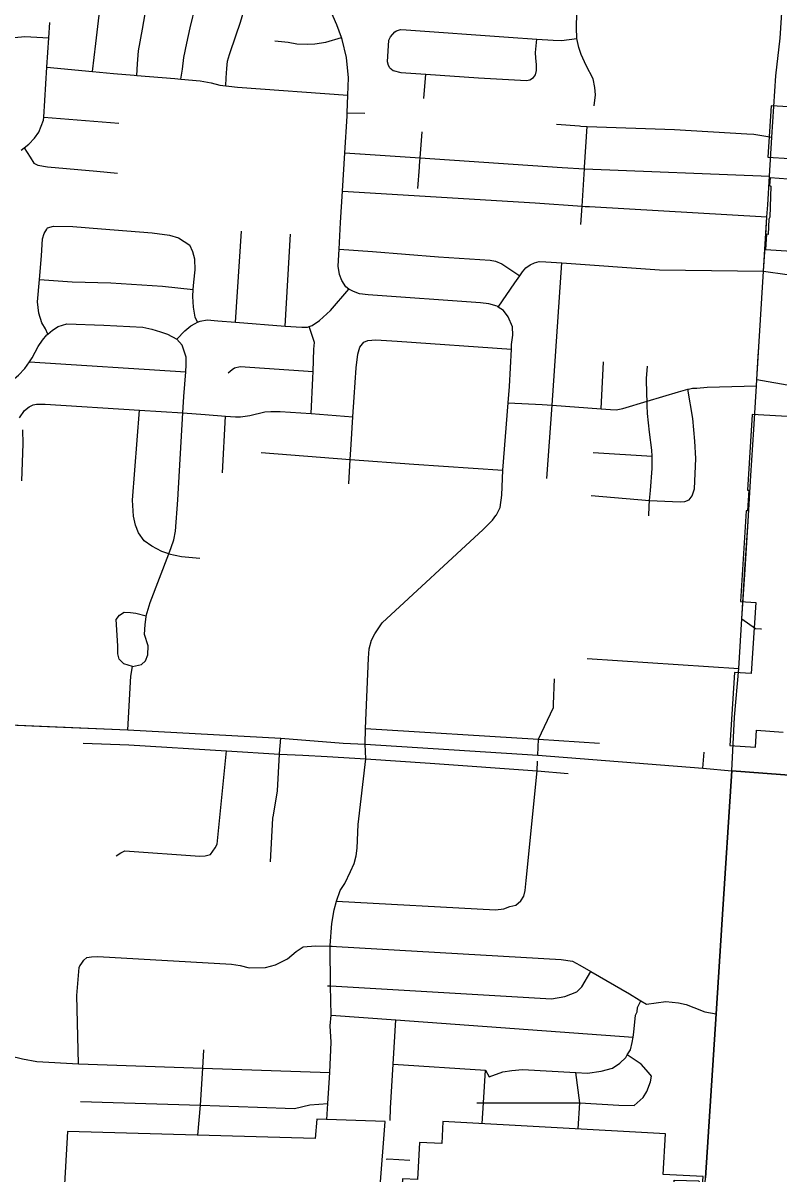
# Model space of a CAD drawing. Extents: x 1729596 to 1934326, y 644115 to 911751.
# Drawn here: x 1836918 to 1842008, y 747751 to 755497 of the extents above; entities that cross this region are included whole.
import ezdxf

# ---------------------------------------------------------------- set-up
doc = ezdxf.new("R2010")
doc.units = 0
for name, color, linetype in [('GM_X_City_Street', 7, 'Continuous'), ('GM_X_Corporation', 7, 'Continuous'), ('GM_X_Township', 7, 'Continuous')]:
    doc.layers.add(name, color=color, linetype=linetype)

msp = doc.modelspace()

# ---------------------------------------------------------------- linework, layer by layer
at = {"layer": 'GM_X_City_Street'}
for points in [[(1841914.8, 753985.8), (1841927.6, 754191.3), (1841932.7, 754272.7), (1841944.7, 754466), (1841961, 754726.7), (1841986.8, 755140.9), (1842017.1, 755394.7), (1842045.2, 755840.5), (1842050.2, 755977.5), (1842081.5, 756565.5), (1842132.5, 757402.1), (1842142.4, 757708.5), (1842164.1, 757989.3), (1842251.3, 759382.7), (1842272.8, 759743.5)], [(1840763.1, 754938.1), (1840771.9, 755012.3), (1840768.4, 755062.5), (1840757, 755120.8), (1840709.8, 755209.6), (1840676.5, 755284.3), (1840661, 755332.6), (1840647.5, 755393), (1840644.3, 755465.2), (1840648.6, 755661.8), (1840683.2, 756293.6), (1840680.6, 756420), (1840679.6, 756514.4), (1840703.7, 756827.2), (1840719.1, 757025.5), (1840742.2, 757325)], [(1837386.1, 755169.8), (1837408.4, 755358.8), (1837443.7, 755665.5), (1837452.5, 755733.6), (1837474.8, 755757.4)], [(1837684.7, 755143.5), (1837689.8, 755221.2), (1837696.8, 755309.4), (1837722.4, 755455.7), (1837763, 755688), (1837753.4, 755730.3)], [(1837981.4, 755118.2), (1837992.5, 755185.8), (1838001.3, 755263.9), (1838020.4, 755360), (1838043.6, 755464.1), (1838081.4, 755620.2), (1838104.2, 755692.3), (1838132.5, 755714)], [(1838283.9, 755074.1), (1838286.8, 755126.3), (1838289.5, 755190.5), (1838294.1, 755238.6), (1838308.6, 755284.6), (1838354.1, 755416.5), (1838381.1, 755494.5), (1838395.7, 755546.5), (1838406.3, 755606.6), (1838407.5, 755708.5)], [(1840105.1, 752183.4), (1840105.5, 752183.9), (1840130.1, 752233.8), (1840143.1, 752315.9), (1840148.9, 752484.5), (1840184.4, 752937.9), (1840193, 753047.9), (1840206.4, 753298.6), (1840208.1, 753330.7), (1840216.8, 753392.9), (1840213.4, 753451.1), (1840186, 753517.6), (1840152.4, 753560.1), (1840118.4, 753583.4), (1840110.5, 753588.7), (1840054.5, 753605.4), (1839998.4, 753612), (1839242.4, 753664.6), (1839184.3, 753671.3), (1839144.4, 753687.8), (1839112.4, 753704.2), (1839092.5, 753720.5), (1839064.9, 753762.9), (1839049.3, 753803.2), (1839039.8, 753859.5), (1839046.5, 753972.1), (1839057, 754152.4), (1839069.9, 754362.9), (1839085.7, 754621.8), (1839100.8, 754868.4), (1839101.6, 754892.5), (1839105.6, 755010.6), (1839109.6, 755127.2), (1839097, 755263.7), (1839068.2, 755384.5), (1839062.7, 755399.5), (1839031.1, 755485.2), (1838990, 755576)], [(1836905.5, 754640.3), (1836926.1, 754656.4), (1836956.2, 754679.8), (1836994.9, 754721.4), (1837025.6, 754761.1), (1837056.8, 754842.9), (1837058, 754863.4), (1837064.5, 754975.2), (1837078.6, 755198.3), (1837091.1, 755396.5), (1837097.6, 755500.3)], [(1836712.7, 754868.1), (1836729.1, 754890), (1836739.6, 754923.9), (1836743.7, 755064.4), (1836752.2, 755138), (1836766.7, 755262.7), (1836798.1, 755352.6), (1836834.7, 755386.1), (1836861, 755397.8), (1836931.3, 755404.7), (1837091.1, 755396.5)], [(1838614.6, 755375.5), (1838702.8, 755366.5), (1838760.9, 755355.8), (1838831.1, 755353), (1838883.3, 755356.5), (1838957.6, 755367.6), (1839062.7, 755399.5)], [(1839389.2, 755194.3), (1839379.4, 755210.4), (1839371.6, 755234.6), (1839381.2, 755381), (1839391.5, 755403), (1839421.9, 755436.7)], [(1839421.9, 755436.7), (1839432, 755444.7), (1839460.2, 755452.4), (1839498.3, 755449.9), (1840188.1, 755402.1), (1840376.8, 755388.6), (1840486.9, 755380.7), (1840543, 755378), (1840647.5, 755393)], [(1840355.8, 755129.3), (1840368, 755147.2), (1840376.3, 755177.2), (1840374.8, 755217.4), (1840371.2, 755259.6), (1840369.6, 755297.7), (1840376.8, 755388.6)], [(1837078.6, 755198.3), (1837386.1, 755169.8), (1837526.6, 755156.8), (1837665.8, 755145.1)], [(1839389.2, 755194.3), (1839411.1, 755176), (1839461.2, 755163.4), (1839629.7, 755151.8), (1839984.5, 755127.4), (1840309.4, 755109.7), (1840331.5, 755113.5), (1840355.8, 755129.3)], [(1837665.8, 755145.1), (1837666, 755145.1), (1837684.7, 755143.5), (1837939.6, 755122.1), (1837981.4, 755118.2), (1838112, 755106.1), (1838184.1, 755093.3), (1838244.2, 755078.6), (1838283.9, 755074.1), (1838303.3, 755071.9), (1838304, 755071.8)], [(1839617.8, 754989), (1839629.7, 755151.8)], [(1838304, 755071.8), (1838362.4, 755065.2), (1839105.6, 755010.6)], [(1837058, 754863.4), (1837563, 754821)], [(1839101.6, 754892.5), (1839219.4, 754889.1)], [(1840511, 754814.5), (1840666.1, 754803.3)], [(1840666.1, 754803.3), (1840673.1, 754802.8), (1840717.8, 754799.5), (1841304, 754779.9), (1841792.9, 754750.1)], [(1840698.9, 754513.3), (1840699.7, 754524.9), (1840717.8, 754799.5)], [(1839588.6, 754536), (1839592.4, 754587.6), (1839605.4, 754764.4)], [(1841792.9, 754750.1), (1841839.4, 754747.3), (1841961, 754726.7)], [(1836926.1, 754656.4), (1836965.6, 754593.3), (1836991, 754552.8), (1837016.9, 754538.3), (1837083, 754527.3), (1837415.7, 754498.1), (1837554.1, 754485.9)], [(1839085.7, 754621.8), (1839187.1, 754615)], [(1839187.1, 754615), (1839188, 754614.9), (1839592.4, 754587.6), (1840548, 754523.1), (1840698.9, 754513.3), (1841944.7, 754466)], [(1839577.2, 754381.4), (1839587.8, 754525), (1839588.6, 754536)], [(1840674.3, 754140.4), (1840682.4, 754262.7), (1840698.9, 754513.3)], [(1839069.9, 754362.9), (1840366.8, 754284.3), (1840682.4, 754262.7), (1840704.1, 754261.3), (1840732.4, 754259.6)], [(1840732.4, 754259.6), (1841927.6, 754191.3)], [(1837084.5, 753400.8), (1837068.7, 753435.9), (1837045, 753476.3), (1837023.7, 753542.8), (1837016.5, 753619.1), (1837028.9, 753769.8), (1837041.9, 753928), (1837049.1, 754042.3), (1837059.5, 754078.3), (1837077.9, 754108.2)], [(1837077.9, 754108.2), (1837084, 754116.1), (1837122.3, 754127.8), (1837252.7, 754126.3), (1837447.2, 754110.1), (1837788, 754084.2), (1837904.2, 754066.9), (1837964.3, 754050.1), (1838042, 753999.1)], [(1838347.8, 753482), (1838388.2, 754093.6)], [(1838682.6, 753455.6), (1838719.1, 754073.9)], [(1838093.7, 753480.7), (1838076.9, 753515), (1838065.6, 753583.4), (1838062.4, 753653.7), (1838064.9, 753701.5), (1838067.4, 753750), (1838078.3, 753834.1), (1838075.1, 753906.4), (1838061.6, 753954.7), (1838042, 753999.1)], [(1839046.5, 753972.1), (1839271.6, 753957.3), (1839716.8, 753922.2), (1840063.7, 753898.3), (1840099.7, 753891.9), (1840141.7, 753875.4), (1840262.9, 753792.6)], [(1841869.1, 753252.9), (1841873.1, 753316.2), (1841904.7, 753824.2), (1841914.8, 753985.8)], [(1840118.4, 753583.4), (1840230.6, 753745.9), (1840262.9, 753792.6), (1840281.6, 753819.6), (1840303.9, 753847.5), (1840332.2, 753867.2), (1840362.5, 753880.9), (1840392.7, 753890.6), (1840438.8, 753888.1), (1840545.3, 753880.5), (1841202.8, 753833.4), (1841904.7, 753824.2)], [(1840481.4, 752922.2), (1840545.3, 753880.5)], [(1837028.9, 753769.8), (1837248.7, 753753.1), (1837509.5, 753746.1), (1837858.4, 753724.2), (1838064.9, 753701.5)], [(1841904.7, 753824.2), (1842062.8, 753802.1)], [(1837952.9, 753365.9), (1838007.7, 753423.5), (1838048.2, 753457.2), (1838076.5, 753472.9), (1838093.7, 753480.7), (1838110.8, 753488.6), (1838157, 753496.1), (1838229.2, 753491.3), (1838347.8, 753482), (1838682.6, 753455.6), (1838794.6, 753446.9), (1838834.8, 753448.4), (1838845.9, 753452.7), (1838865, 753460.1), (1838915.5, 753491.7), (1838988.5, 753561.1), (1839112.4, 753704.2)], [(1836770.1, 753042.7), (1836822, 753071.4), (1836886.7, 753124.8), (1836929.4, 753168.5), (1836960.7, 753213.9), (1836980.3, 753242.2), (1837019.3, 753318), (1837049.8, 753359.9), (1837078.3, 753395.7), (1837084.5, 753400.8), (1837116.8, 753427.4), (1837155.2, 753453), (1837213.5, 753470.4), (1837462.3, 753461.6), (1837725, 753446.7), (1837785.1, 753434), (1837843.1, 753417.3), (1837891.1, 753400.7), (1837952.9, 753365.9)], [(1838858.6, 752865.3), (1838869.2, 753104.8), (1838871, 753148.8), (1838877.3, 753299.4), (1838879.8, 753343.5), (1838845.9, 753452.7)], [(1837655.6, 751161.7), (1837716, 751175.2), (1837743.7, 751201.4), (1837758.1, 751240.3), (1837761.2, 751300.9), (1837736.9, 751377.3), (1837741.7, 751445.5), (1837746.3, 751497.6), (1837748.3, 751504.5), (1837775.4, 751593.6), (1837899.8, 751921.2), (1837915.8, 751963.4), (1837934.4, 752015.4), (1837945.1, 752073.5), (1837961.4, 752284), (1837994.7, 752869.8), (1838000.9, 752980), (1838013.6, 753146.1), (1838017.3, 753194.6), (1838015.8, 753244.8), (1838006.2, 753279), (1837990.6, 753327.3), (1837952.9, 753365.9)], [(1839112.4, 752391.6), (1839121.6, 752556), (1839127.3, 752658.4), (1839139.9, 752844.8), (1839148.8, 752977.3), (1839160.9, 753173.8), (1839171.9, 753266), (1839186.5, 753314), (1839213, 753345.9)], [(1839213, 753345.9), (1839239.1, 753357.6), (1839293.4, 753363), (1839437.8, 753353.4), (1840206.4, 753298.6)], [(1841690.7, 750460.1), (1841710, 750820.9), (1841738, 751149.5), (1841758.8, 751483.6), (1841779.6, 751816.6), (1841799.8, 752141.3), (1841819, 752449), (1841838.3, 752759.5), (1841856.6, 753052.4), (1841859.3, 753095.8), (1841869.1, 753252.9)], [(1836960.7, 753213.9), (1838013.6, 753146.1)], [(1838299.7, 753141.3), (1838326, 753163), (1838342.2, 753172.9), (1838380.4, 753182.5), (1838871, 753148.8)], [(1840811.3, 752898.4), (1840826.9, 753213.5)], [(1841132.9, 752176.5), (1841133.6, 752242.7), (1841136.8, 752279.2), (1841142.7, 752347), (1841154.4, 752495.3), (1841155.1, 752563.6), (1841154.1, 752580), (1841151.7, 752619.8), (1841136.9, 752740.4), (1841124.2, 752867), (1841120.8, 752919.2), (1841120.3, 752949.9), (1841119.6, 752997.5), (1841116.7, 753101.9), (1841123.6, 753186.1)], [(1841859.3, 753095.8), (1842344.2, 753011)], [(1840184.4, 752937.9), (1840414.5, 752927.1), (1840481.4, 752922.2), (1840811.3, 752898.4), (1840873.7, 752893.8), (1840911.8, 752891.4), (1840956, 752901), (1841120.3, 752949.9), (1841332.5, 753013.2), (1841395.5, 753029.6), (1841398.9, 753030.5), (1841425.1, 753036.2), (1841455.2, 753037.9), (1841525.5, 753043.1), (1841856.6, 753052.4)], [(1841136.8, 752279.2), (1841342.6, 752270.5), (1841374.8, 752274.2), (1841403, 752285.9), (1841423.3, 752311.7), (1841439.9, 752359.7), (1841448.1, 752562.3), (1841441.3, 752680.8), (1841428.9, 752833.5), (1841395.5, 753029.6)], [(1836894.8, 752838.2), (1836928.3, 752887.6), (1836958.7, 752911.3), (1836986.9, 752925), (1837009.1, 752928.8), (1837067.3, 752930.2), (1837703.1, 752888.8), (1837994.7, 752869.8), (1838144.2, 752860), (1838280.5, 752849.1), (1838348.7, 752843.7), (1838382.8, 752843.3), (1838445.1, 752852.6), (1838545.7, 752877.6), (1838587.9, 752879.2), (1838650.1, 752880.4), (1838858.6, 752865.3), (1839139.9, 752844.8)], [(1840445.3, 752429), (1840481.4, 752922.2)], [(1837899.8, 751921.2), (1837853.3, 751936), (1837785.5, 751972.9), (1837733.7, 752009.6), (1837696.1, 752062.2), (1837674.6, 752114.6), (1837663.2, 752174.9), (1837656.3, 752283.4), (1837703.1, 752888.8)], [(1838262.4, 752467.3), (1838280.5, 752849.1)], [(1836910, 752412.2), (1836919, 752661.1), (1836916.4, 752757.4)], [(1838522.7, 752602.9), (1839121.6, 752556)], [(1840758.2, 752604.1), (1841154.1, 752580)], [(1839121.6, 752556), (1839549.3, 752525.3), (1840148.9, 752484.5)], [(1840743, 752313.3), (1841136.8, 752279.2)], [(1839221.8, 750639), (1839225.3, 750744.1), (1839244.3, 751218.1), (1839249, 751282.3), (1839263.7, 751340.3), (1839286.2, 751382.2), (1839337.2, 751455.9), (1840016.2, 752084.6), (1840079.1, 752148.1), (1840102.2, 752179.4), (1840105.1, 752183.4)], [(1837899.8, 751921.2), (1837985.4, 751902.4), (1838109.7, 751893)], [(1837655.6, 751161.7), (1837598.1, 751180.8), (1837566.3, 751211.6), (1837556, 751247.5), (1837556, 751301.9), (1837545.3, 751477.8), (1837567.7, 751507.7), (1837600.1, 751527.3), (1837642.2, 751524.9), (1837678.2, 751520.5), (1837748.3, 751504.5)], [(1841758.8, 751483.6), (1841849.7, 751419.2), (1841887, 751416.4), (1841889.8, 751416.2)], [(1840716.9, 751216.2), (1841738, 751149.5)], [(1837625, 750735.7), (1837645.2, 751096.7), (1837655.6, 751161.7)], [(1840490.5, 750907.6), (1840496, 751079.3)], [(1834458.7, 750906.1), (1834880.2, 750870.8), (1835770.6, 750815.1), (1836671.4, 750776.1), (1837029.3, 750760.9)], [(1840383.7, 750564.7), (1840389, 750672.5), (1840489.8, 750885.3), (1840490.5, 750907.6)], [(1837029.3, 750760.9), (1837625, 750735.7), (1838653.6, 750679.2), (1839074.1, 750646.4), (1839221.8, 750639), (1840383.7, 750564.7), (1841496.5, 750478.2), (1841690.7, 750460.1)], [(1839225.3, 750744.1), (1840389, 750672.5), (1840799.4, 750644.7)], [(1838645.6, 750575.1), (1838653.6, 750679.2)], [(1837324.2, 750646.4), (1837629.9, 750634.1), (1838288.4, 750593.1), (1838645.4, 750572.5), (1838803.3, 750564.3), (1838965.4, 750556.1), (1839225.9, 750540.8), (1839660.3, 750510.9), (1840380, 750459.4), (1840588.1, 750440.6)], [(1838180.1, 749896.1), (1838211.1, 749941.5), (1838225.6, 749965.3), (1838288.4, 750593.1)], [(1838965, 748110.6), (1838970.9, 748218.8), (1838984.5, 748426.8), (1838992.4, 748632.9), (1838987.1, 748740.8), (1838992.1, 748813.5), (1838989.3, 749010.4), (1838985.6, 749279.5), (1838985.5, 749283.5), (1838996.7, 749431.6), (1839012.6, 749523.5), (1839028.8, 749582.3), (1839053.4, 749652.9), (1839084.4, 749700.4), (1839124.1, 749781.7), (1839147.3, 749835.3), (1839162.4, 749887.1), (1839167.5, 749939.1), (1839174.9, 750097.4), (1839225.9, 750540.8), (1839221.8, 750639)], [(1841496.5, 750478.2), (1841504, 750585.9)], [(1838604.5, 750160), (1838632.2, 750324.4), (1838645.4, 750572.5), (1838645.6, 750575.1)], [(1840235.9, 749555.5), (1840270.5, 749582.8), (1840291.2, 749614.4), (1840300, 749654.3), (1840305.4, 749720.4), (1840380, 750459.4), (1840381.4, 750524.1)], [(1841493.5, 747413.7), (1841513.3, 747718.4), (1841584.9, 748822.8), (1841626.1, 749458.6), (1841690.7, 750460.1)], [(1841690.7, 750460.1), (1842732, 750381.4), (1843414.3, 750334.7), (1844024.8, 750293), (1846005.7, 750167.5)], [(1838585.3, 749847.4), (1838601.2, 750140.3), (1838604.5, 750160)], [(1837545.6, 749887.6), (1837576, 749907), (1837604.3, 749920.4), (1838107.8, 749883.6), (1838143.9, 749886.9), (1838180.1, 749896.1)], [(1839028.8, 749582.3), (1840099.1, 749522.3), (1840155.3, 749529.1), (1840195.7, 749546.3), (1840235.9, 749555.5)], [(1837328.6, 749184.7), (1837346.9, 749202.3), (1837379, 749205.6), (1837421.1, 749208.7), (1838322.5, 749157.4), (1838380.3, 749148.1), (1838442, 749132.8), (1838550.1, 749134.5), (1838618.6, 749153.1), (1838699.4, 749193.4), (1838756.5, 749242.3), (1838805.2, 749273.4), (1838887.4, 749279.6), (1838985.6, 749279.5), (1838989.4, 749279.4), (1838999.9, 749278.8), (1839028.4, 749277.2)], [(1839028.4, 749277.2), (1840542.3, 749188.1), (1840618.1, 749178.5), (1840667.5, 749149.4), (1840741.3, 749107), (1841001.6, 748957.8), (1841066.7, 748916.3), (1841077.2, 748910.2), (1841116.1, 748887.2), (1841247.2, 748905.7), (1841331.3, 748897.4), (1841384.3, 748885.9), (1841435.1, 748864.7), (1841509.8, 748835.4), (1841584.9, 748822.8)], [(1837290.9, 748485.2), (1837281.5, 748945.1), (1837295.5, 749135.2), (1837299.7, 749145.2), (1837310, 749157), (1837328.6, 749184.7)], [(1838968.8, 749011.6), (1838989.3, 749010.4), (1840476.6, 748922.9), (1840567, 748939.1), (1840647.7, 748971.4), (1840680.4, 749004.8), (1840741.3, 749107)], [(1835129.5, 749006.8), (1835161.4, 749004.4), (1835320.2, 748994), (1835456.5, 748981.9), (1835560.7, 748968.8), (1835707.5, 748892.5), (1835945, 748767.2), (1836080.1, 748722.2), (1836914.2, 748519), (1837011.2, 748502.5), (1837290.9, 748485.2)], [(1839409.7, 748483.9), (1840031.5, 748442.6), (1840057.2, 748398.7), (1840150, 748432.8), (1840210.3, 748441.5), (1840280.4, 748448.1), (1840640, 748427.2), (1840718.1, 748422.7), (1840810.4, 748436.8), (1840886.9, 748457.2), (1840937.6, 748490.1), (1840976.5, 748529.4), (1840987, 748546.9), (1841007.6, 748580.9), (1841020.6, 748628.7), (1841025.7, 748666.2), (1841030.1, 748698.6), (1841042.6, 748814.6), (1841053, 748836.4), (1841055.6, 748864.4), (1841077.2, 748910.2)], [(1838992.1, 748813.5), (1839429.1, 748783.3), (1841025.7, 748666.2)], [(1839389.6, 748104.5), (1839393.5, 748187.3), (1839409.7, 748483.9), (1839429.1, 748783.3)], [(1838095.2, 748005.7), (1838112.6, 748206.4), (1838128.2, 748456.6), (1838136, 748580.7)], [(1839974.8, 748222.3), (1840017.9, 748222.4), (1840667.6, 748223.9), (1840931.1, 748206.9), (1841033.7, 748205.5), (1841094.8, 748258.3), (1841119.7, 748299.8), (1841143.1, 748365.5), (1841149.9, 748403.4), (1841130.4, 748427.9), (1841079.6, 748483.1), (1840987, 748546.9)], [(1837290.9, 748485.2), (1838128.2, 748456.6), (1838984.5, 748426.8)], [(1840009.4, 748083.5), (1840017.9, 748222.4), (1840031.5, 748442.6)], [(1840656.2, 748047.8), (1840667.6, 748223.9), (1840640, 748427.2)], [(1837304.3, 748233.3), (1838112.6, 748206.4), (1838496.3, 748194.6), (1838746.3, 748184.6), (1838848.4, 748209.3), (1838970.9, 748218.8)], [(1839364.4, 747844.8), (1839374, 747845), (1839521.7, 747836.5)]]:
    msp.add_lwpolyline(points, dxfattribs=at)
at = {"layer": 'GM_X_Corporation'}
for points in [[(1841918.1, 753970.7), (1844078, 753834.5), (1844153.1, 754821.4), (1842427.2, 754913.1), (1842416.2, 754705.6), (1842413.2, 754656.6), (1842356.3, 754659.6), (1842341.9, 754417.4), (1842228.1, 754424.2), (1842245.4, 754714.9), (1842341.3, 754709.7), (1842352.3, 754917.1), (1841955.7, 754938.2), (1841932.3, 754593.5), (1842078.9, 754583.6), (1842069.6, 754444.7), (1841948.4, 754452.9), (1841945.3, 754402.7), (1841954.4, 754398.6), (1841947.3, 754187.9), (1841941, 754175.5), (1841934.5, 754072.8), (1841924.5, 754073.4)], [(1839460.9, 747487.7), (1840210.3, 747446.4), (1840218.5, 747596.2), (1840518.1, 747579.7), (1840513.9, 747504.8), (1840364.2, 747513), (1840360, 747438.1), (1841474.2, 747404.4), (1841481.9, 747522.8), (1841297.2, 747533.2), (1841303.5, 747702.1), (1841468.4, 747698.5), (1841479.1, 747672.7), (1841494.1, 747672), (1841498.1, 747726), (1841228, 747740.9), (1841243.2, 748015.5), (1839745.5, 748098.1), (1839737.2, 747948.3), (1839587.5, 747956.5), (1839573.7, 747706.9), (1839473.8, 747712.4)]]:
    msp.add_lwpolyline(points, close=True, dxfattribs=at)
for points in [[(1843799.5, 752746.3), (1841828.1, 752859.7), (1841796, 752349.9), (1841806, 752349.9), (1841797.2, 752210), (1841787.2, 752210), (1841748.9, 751600.9), (1841852.5, 751594), (1841820.7, 751114.1), (1841708.7, 751121.5), (1841677.7, 750629.5), (1841850.5, 750618.1), (1841858.1, 750732.7), (1842037.7, 750720.8)], [(1839321, 747633.6), (1839356, 748098.1), (1838895.6, 748112.9), (1838886.1, 747983.9), (1837217.6, 748029.8), (1837192.9, 747596.9)]]:
    msp.add_lwpolyline(points, dxfattribs=at)
at = {"layer": 'GM_X_Township'}
for points in [[(1846056.5, 750164.2), (1844024.8, 750293), (1843414.3, 750334.7), (1842732.1, 750381.4), (1841690.7, 750460.1), (1841710, 750820.9), (1841738, 751149.5), (1841758.8, 751483.6), (1841779.5, 751816.6), (1841799.8, 752141.4), (1841819, 752449), (1841838.3, 752759.5), (1841856.6, 753052.4), (1841859.3, 753095.8), (1841873, 753316.2), (1841904.7, 753824.2), (1841927.6, 754191.3), (1841932.7, 754272.7), (1841944.7, 754466), (1841961, 754726.7), (1841986.8, 755140.9), (1842017.1, 755394.7), (1842045.2, 755840.5)], [(1836671.4, 750776.1), (1837625, 750735.7), (1838653.6, 750679.2), (1839074.1, 750646.4), (1839221.8, 750639), (1840383.6, 750564.7), (1841496.5, 750478.2), (1841690.7, 750460.1), (1841626.1, 749458.6), (1841584.9, 748822.8), (1841513.3, 747718.4)]]:
    msp.add_lwpolyline(points, dxfattribs=at)

doc.saveas('drawing.dxf')
